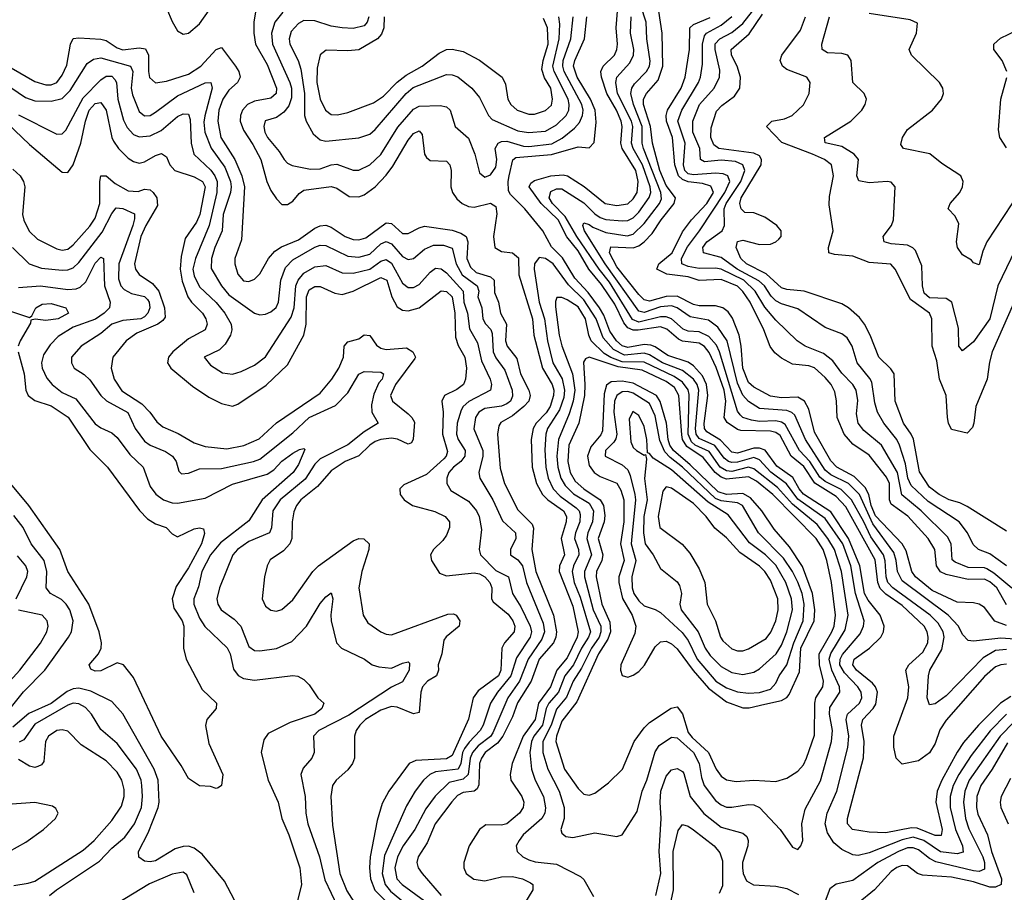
# Model space of a CAD drawing. Header units: inches. Extents: x 884549 to 1028252, y 526810 to 653624.
# Tile 478 of 656: x 941355 to 944942, y 591841 to 595019. Entities that reach past the tile are written whole.
import ezdxf

# ---------------------------------------------------------------- set-up
doc = ezdxf.new("R2010")
doc.units = ezdxf.units.IN
doc.header["$MEASUREMENT"] = 0
doc.layers.add('A9549', color=7, linetype='Continuous')

msp = doc.modelspace()

# ---------------------------------------------------------------- linework, layer by layer
at = {"layer": 'A9549', "color": 5}
for points, elevation in [([(941890, 595060.9), (941910, 595012), (941930, 594979.1), (941950, 594966.5), (941970, 594970.1), (942010, 595003.5), (942086.9, 595113.1)], 2420), ([(942213.4, 595046.6), (942208.4, 595011.6), (942208.2, 594970), (942214.4, 594930), (942256.5, 594856.5), (942290.4, 594770), (942289.2, 594750), (942270, 594733.9), (942210, 594721.9), (942184.2, 594710), (942166.2, 594690), (942158.9, 594670), (942158.1, 594650), (942170, 594617.2), (942204.7, 594564.7), (942233.4, 594510), (942255.5, 594430), (942270, 594397.1), (942290, 594367), (942310, 594346.3), (942330, 594345.6), (942350, 594358.7), (942373.6, 594386.4), (942390, 594398.4), (942490, 594411.7), (942510, 594405.6), (942555.7, 594375.7), (942590, 594373.9), (942610, 594381.6), (942650, 594410.1), (942690, 594452.4), (942714.6, 594485.4), (942770, 594580.6), (942790, 594604.3), (942810, 594614.8), (942821.3, 594601.3), (942829.6, 594530), (942837.3, 594517.3), (942850, 594505.8), (942910, 594503.5), (942921.8, 594490), (942926.4, 594470), (942925.6, 594410), (942931.5, 594390), (942947.3, 594367.3), (942966.8, 594350), (942990, 594338.9), (943010, 594336.9), (943070, 594350.4), (943090, 594339), (943092.7, 594312.7), (943080.5, 594230), (943086.5, 594190), (943110, 594175.5), (943150, 594169.7), (943172, 594152), (943173.9, 594090), (943223.2, 593930), (943228.5, 593870), (943259.6, 593750), (943294.6, 593690), (943300.5, 593670), (943300.1, 593650), (943287.3, 593610), (943272.7, 593587.3), (943236.2, 593550), (943225.4, 593530), (943218.2, 593490), (943221.9, 593390), (943237.4, 593330), (943259.4, 593290), (943279.3, 593270), (943335.6, 593230), (943346.5, 593210), (943345.4, 593190), (943328.1, 593130), (943340.2, 593070), (943321.4, 593030), (943320.4, 593010), (943370, 592882.7), (943389.8, 592790), (943385.7, 592770), (943350, 592695), (943311.2, 592650), (943288.6, 592590), (943244.8, 592530), (943232.3, 592470), (943189.5, 592410), (943148.6, 592310), (943142.2, 592270), (943144.4, 592250), (943184.4, 592190), (943191.4, 592170), (943189.1, 592150), (943176.3, 592130), (943130, 592090.8), (943110, 592085.3), (943053.6, 592086.4), (943030.1, 592069.9), (942992.4, 592010), (942972.6, 591950), (942973.4, 591930), (942981.3, 591910), (943009.4, 591889.4), (943050, 591882.9), (943110, 591897.3), (943150, 591898.8), (943186.5, 591890), (943215.9, 591875.9), (943224.1, 591870), (943223.9, 591850), (943166, 591754)], 2420), ([(942313.4, 595046.6), (942284.7, 595010), (942272.4, 594970), (942276.1, 594930), (942339.1, 594790), (942344.5, 594770), (942345, 594735), (942334.8, 594705.2), (942317.3, 594682.7), (942290, 594663.2), (942248.9, 594651.1), (942244.6, 594630), (942247.9, 594610), (942257.9, 594590), (942299.6, 594539.6), (942317.8, 594510), (942330, 594496.3), (942348.1, 594488.1), (942414.4, 594474.4), (942450, 594475.5), (942490, 594490.8), (942510, 594492.5), (942570, 594470.6), (942590, 594471.2), (942630, 594490.1), (942670, 594527.9), (942732.3, 594627.7), (942790, 594693), (942810, 594703.7), (942887.2, 594707.2), (942910, 594702), (942923.2, 594690), (942941.7, 594630), (942990, 594587.7), (943013, 594530), (943030, 594461.6), (943050, 594445.2), (943070, 594454.4), (943090, 594482.3), (943092.6, 594510), (943087.2, 594550), (943098.6, 594570), (943110, 594575.8), (943130, 594577), (943190, 594558.1), (943210, 594557.4), (943293, 594567), (943331.8, 594588.2), (943376.3, 594623.7), (943394.9, 594645.1), (943405.8, 594670), (943407.5, 594690), (943403.1, 594710), (943338.3, 594830), (943333.2, 594850), (943335.3, 594870), (943363.3, 594950), (943371.2, 595030)], 2440), ([(944950, 592671.7), (944930, 592670.2), (944910, 592661.9), (944870, 592627), (944730, 592468.1), (944707.4, 592432.6), (944690, 592383), (944670, 592349.5), (944630, 592320.3), (944570, 592307.7), (944548.6, 592330), (944540.1, 592370), (944539.9, 592410), (944591.1, 592550), (944594.1, 592590), (944582.8, 592650), (944594.6, 592670), (944644.8, 592715.2), (944663.5, 592750), (944665.2, 592770), (944660.8, 592790), (944649.6, 592810), (944570, 592885.5), (944510, 592927.5), (944490, 592948), (944481.3, 592970), (944471.9, 593051.9), (944364.8, 593244.8), (944330, 593282.8), (944251.3, 593331.3), (944212.1, 593392.1), (944166.1, 593430), (944124.9, 593504.9), (944110, 593516.1), (944090, 593520.4), (943982.8, 593522.8), (943970, 593526.3), (943932, 593552), (943922, 593570), (943927.3, 593630), (943920.9, 593670), (943892.7, 593752.7), (943866.5, 593806.5), (943850, 593828.5), (943830, 593841.2), (943770, 593848.9), (943755.1, 593855.1), (943712, 593892), (943690, 593900.6), (943608.2, 593888.2), (943590, 593888.2), (943570, 593897.5), (943555.4, 593915.4), (943523.5, 593983.5), (943475, 594055), (943428.5, 594110), (943390, 594177.2), (943348, 594228), (943316.1, 594290), (943254.8, 594350), (943210.7, 594410), (943216.7, 594423.3), (943230, 594433.3), (943289.6, 594450.4), (943334.4, 594454.4), (943350.6, 594450.6), (943411.5, 594411.5), (943487.9, 594350), (943530, 594342.6), (943570, 594348.7), (943590, 594366.8), (943603.9, 594390), (943608.7, 594430), (943599.5, 594470), (943549.4, 594550), (943545.2, 594570), (943550, 594630), (943546.2, 594650), (943529.2, 594690), (943493.7, 594750), (943474.1, 594810), (943471.8, 594830), (943480.9, 594850), (943522, 594890), (943530.9, 594910), (943533.1, 594930), (943527.4, 594990), (943533, 595050)], 2380), ([(945050, 592757.8), (944930, 592767), (944830, 592755.9), (944810, 592758.7), (944790, 592780.4), (944775.8, 592810), (944737.9, 592850), (944570, 592975.7), (944552.9, 593010), (944548.1, 593050), (944539.2, 593079.2), (944463.3, 593183.3), (944414, 593290), (944374.3, 593330), (944310, 593361.3), (944290, 593378.8), (944217.8, 593490), (944178.8, 593578.8), (944168.5, 593588.5), (944150, 593595.4), (944050, 593603.6), (944010, 593628.8), (943990, 593651.7), (943970, 593695.3), (943932.7, 593850), (943898.9, 593898.9), (943864.7, 593924.7), (943797.4, 593937.4), (943750.1, 593970.1), (943730, 593976.6), (943690, 593973), (943630, 593952.6), (943610, 593957.9), (943488.4, 594130), (943413.1, 594250), (943407, 594270), (943410, 594278.8), (943430, 594273.6), (943443.2, 594263.2), (943490, 594244), (943568.2, 594231.8), (943590, 594238.3), (943630, 594276.5), (943685.6, 594350), (943692.7, 594367.3), (943691.2, 594390), (943627.9, 594550), (943622.3, 594570), (943622.2, 594630), (943590.8, 594710), (943581.1, 594750), (943585.3, 594770), (943595, 594785), (943638.9, 594830), (943648.9, 594850), (943651.8, 594868.2), (943639.9, 594950), (943637.6, 595010), (943618.4, 595070)], 2340), ([(944950, 592812.9), (944908.1, 592828.1), (944870, 592878.5), (944850.7, 592890.7), (944830, 592895.9), (944770, 592897.9), (944679.9, 592939.9), (944618.6, 592990), (944605.8, 593010), (944584.3, 593084.3), (944570, 593110), (944472.8, 593212.8), (944457.4, 593250), (944449.1, 593290), (944435.6, 593315.6), (944394.9, 593354.9), (944331.4, 593390), (944310, 593413), (944250, 593516.4), (944230, 593601.2), (944214.3, 593630), (944190, 593644.4), (944130, 593642.5), (944090, 593648.5), (944030, 593680.4), (944010, 593697.7), (943990, 593750), (943983.8, 593830), (943975.8, 593870), (943951.8, 593931.8), (943935.8, 593955.8), (943916.1, 593970), (943890, 593977.6), (943830, 593977.1), (943810, 593981.5), (943750, 594012.7), (943710, 594010.6), (943650, 593994), (943630, 593999), (943610, 594018.2), (943530, 594118.7), (943503.4, 594170), (943508.3, 594191.7), (943590, 594188.8), (943610, 594195.8), (943630, 594209.8), (943659.1, 594240.9), (943691.6, 594290), (943739.9, 594350), (943744.5, 594370), (943710, 594415.7), (943687.4, 594470), (943660.1, 594570), (943653.5, 594630), (943627.1, 594710), (943627.6, 594730), (943638.7, 594750), (943680.5, 594799.5), (943698, 594850), (943695.8, 594970), (943683, 595050)], 2320), ([(944950, 593030.4), (944890, 593073.8), (944847.8, 593090), (944828.4, 593108.4), (944808.2, 593150), (944777.7, 593190), (944664.8, 593264.8), (944602.5, 593322.5), (944591, 593350), (944581.9, 593401.9), (944560.1, 593470), (944550.7, 593490.7), (944502.7, 593550), (944479.9, 593590), (944470, 593623.6), (944459.2, 593699.2), (944452.8, 593712.8), (944405.5, 593770), (944387.3, 593830), (944370, 593859.9), (944350, 593875.3), (944290, 593898), (944190, 593966.1), (944130, 593984.4), (944110, 593995.1), (944092.3, 594012.3), (944068.6, 594050), (944048.1, 594068.1), (943969.2, 594110), (943910, 594153.1), (943845.6, 594170), (943843.7, 594190), (943857.9, 594210), (943913.9, 594250), (943922.8, 594270), (943921.8, 594330), (943928.6, 594350), (943981.8, 594430), (943996.4, 594470), (943989.9, 594490), (943962.3, 594502.3), (943910, 594507.8), (943850, 594501.7), (943835.8, 594510), (943832.9, 594550), (943807.7, 594610), (943807.5, 594650), (943831.9, 594710), (943885.2, 594770), (943903.9, 594810), (943905.1, 594834.9), (943888.2, 594910), (943888.8, 594931.2), (943905.9, 594950), (943950, 594972.9), (943990, 595005.7), (944025.1, 595050)], 2240), ([(942627.4, 595030), (942621.2, 595010), (942610, 594997.1), (942570, 594987.1), (942530, 594989.3), (942490, 594995.5), (942430, 595015.1), (942390, 595015.6), (942370, 595005.4), (942343.8, 594976.2), (942336.4, 594950), (942339.6, 594930), (942369, 594870), (942379.1, 594839.1), (942392.2, 594750), (942392.5, 594670), (942398.2, 594650), (942423.9, 594603.9), (942450, 594582), (942470, 594577), (942590, 594588.5), (942630, 594602), (942650, 594619), (942762.9, 594750), (942788, 594772), (942910, 594819.1), (942930, 594818.5), (942950.6, 594810.6), (943001.6, 594770), (943030, 594736), (943063.1, 594670), (943075.6, 594655.6), (943170, 594614.7), (943208.1, 594608.1), (943270, 594612.6), (943310, 594635.9), (943345.4, 594670), (943355.2, 594690), (943357.2, 594710), (943352.9, 594730), (943301.9, 594830), (943297.3, 594850), (943319.7, 594950), (943322.3, 595002.3), (943318.8, 595030)], 2460), ([(942682.5, 595030), (942681.3, 594990), (942673.2, 594966.8), (942658.6, 594950), (942590, 594909.9), (942550, 594905.3), (942471.6, 594908.4), (942449, 594891), (942438, 594842), (942437.9, 594790), (942449.8, 594729.8), (942468.6, 594690), (942490, 594674.1), (942512.3, 594672.3), (942550, 594681.5), (942644, 594716), (942679.7, 594740.3), (942730, 594791.2), (942762.7, 594817.3), (942821.1, 594850), (942882.6, 594897.4), (942909.7, 594910.3), (942930, 594912.3), (942970, 594903.1), (943030, 594872.3), (943112.2, 594810), (943124.8, 594784.8), (943133.4, 594730), (943144.1, 594710), (943166.7, 594690), (943210, 594675), (943230, 594675), (943270, 594688.2), (943291.8, 594708.2), (943296.6, 594730), (943290, 594769.8), (943267.4, 594807.4), (943257.6, 594837.6), (943261.4, 594870), (943279.7, 594930), (943278.2, 594990), (943263, 595023)], 2480), ([(944965.4, 592554.6), (944928.6, 592530), (944848.3, 592450), (944793.7, 592386.3), (944770, 592351.9), (944714.3, 592250), (944698, 592210), (944693.2, 592170), (944715.6, 592070), (944712.1, 592047.9), (944690, 592048.3), (944625.1, 592074.9), (944604.6, 592075.4), (944510, 592057.8), (944450, 592060.6), (944388.9, 592070), (944371.1, 592090), (944371.2, 592110), (944428.8, 592331.2), (944431.5, 592390), (944421.6, 592450), (944426.5, 592470), (944464.6, 592510), (944473.5, 592526.5), (944480.5, 592570), (944473.4, 592590), (944462.5, 592602.5), (944404, 592650), (944389.9, 592670), (944395.6, 592690), (944451.4, 592730), (944491.9, 592770), (944502.2, 592790), (944504, 592810), (944490.2, 592850), (944445.7, 592905.7), (944433.3, 592930), (944415.8, 593030), (944374.6, 593130), (944310, 593227.1), (944210, 593291.3), (944194.4, 593310), (944172.1, 593352.1), (944112.8, 593392.8), (944070.9, 593450.9), (944050, 593458.4), (944030, 593458.5), (943970, 593440.6), (943950, 593444.5), (943908.3, 593488.3), (943858, 593518), (943849.6, 593530), (943848.6, 593548.6), (943862.5, 593650), (943857.5, 593690), (943842.2, 593722.2), (943810, 593758.4), (943790, 593771.8), (943715.7, 593795.7), (943670, 593828), (943654.1, 593834.1), (943630, 593835.8), (943570, 593825.3), (943550, 593831.6), (943529.6, 593849.6), (943504.3, 593884.3), (943483.4, 593943.4), (943467.3, 593970), (943425.8, 594025.8), (943377.9, 594077.9), (943332, 594152), (943292.3, 594192.3), (943260.9, 594250), (943195.1, 594330), (943142.5, 594382.5), (943136.2, 594396.2), (943134.2, 594430), (943138.3, 594450), (943151.7, 594508.3), (943162.8, 594517.2), (943292.3, 594527.7), (943390, 594555.8), (943430, 594552.6), (943448.3, 594571.7), (943454.6, 594645.4), (943451.3, 594690), (943434.4, 594730), (943386.2, 594810), (943372.9, 594850), (943377, 594870), (943413.1, 594950), (943421.7, 595030)], 2420), ([(944950, 592726), (944910, 592721.8), (944864.6, 592695.4), (944730, 592556.5), (944690, 592528.1), (944670, 592523.5), (944661.4, 592550), (944666, 592630), (944670.9, 592650), (944714.9, 592725.1), (944723.1, 592770), (944719.8, 592790), (944700.9, 592820.9), (944672.6, 592850), (944535.6, 592950), (944518.3, 592970), (944511.9, 592990), (944508.5, 593048.5), (944501.8, 593070), (944455.5, 593135.5), (944430, 593190.8), (944385.1, 593270), (944348, 593308), (944290, 593337.5), (944270, 593353.5), (944233.8, 593410), (944196.3, 593450), (944144.3, 593544.3), (944130, 593553.5), (944110, 593557.7), (944050, 593556), (944020.7, 593560.7), (943990, 593569.9), (943979.6, 593579.6), (943970, 593593.7), (943904.8, 593810), (943893.7, 593833.7), (943865, 593865), (943830, 593882.9), (943790, 593885.3), (943772.3, 593892.3), (943730, 593929.4), (943710, 593937.4), (943690, 593937.2), (943610, 593917.8), (943586.9, 593926.9), (943503.7, 594063.7), (943466.6, 594110), (943384.4, 594230), (943342.7, 594302.7), (943296.3, 594350), (943284.1, 594370), (943290, 594393.3), (943310, 594403.3), (943330, 594403.1), (943410, 594351.9), (943450, 594311.9), (943470, 594298.9), (943490, 594291.9), (943550, 594287), (943570, 594287.8), (943590, 594297.8), (943610, 594317.9), (943648.8, 594371.2), (943654.2, 594390), (943651.9, 594410), (943623.6, 594490), (943589.4, 594550), (943583.9, 594570), (943588.5, 594630), (943583.6, 594650), (943532.7, 594750), (943526.7, 594790), (943530.3, 594810), (943577.6, 594862.4), (943591.2, 594890), (943592.8, 594910), (943580.6, 594970), (943583, 595030)], 2360), ([(944950, 592887.9), (944914.8, 592950), (944890, 592972.3), (944870, 592981.7), (944810, 592980.4), (944730, 592998.8), (944710, 593007.9), (944695.2, 593030), (944688.7, 593090), (944664.9, 593130), (944590.8, 593210.8), (944530, 593254.7), (944523.7, 593270), (944523.6, 593330), (944513.2, 593353.2), (944450, 593433.6), (944390, 593473.6), (944358.6, 593510), (944333.7, 593570), (944330.6, 593630.6), (944324.1, 593664.1), (944311.1, 593690), (944290, 593716.6), (944250, 593751.7), (944230, 593758.4), (944170, 593764), (944130, 593786.3), (944106.2, 593806.2), (944089.2, 593829.2), (944066.6, 593890), (944016.8, 593990), (943990, 594029.1), (943970, 594048.2), (943910, 594073.1), (943830, 594069.5), (943790, 594082.5), (943712.2, 594092.2), (943676.5, 594110), (943683.8, 594130), (943731.7, 594170), (943770, 594246.7), (943801.9, 594290), (943858.1, 594350), (943882.3, 594390), (943872.8, 594412.8), (943842.3, 594422.3), (943790, 594429), (943770, 594436.6), (943754.8, 594450), (943742.1, 594490), (943733.4, 594590), (943711.1, 594650), (943709.6, 594670), (943715.5, 594690), (943764.2, 594770), (943779.6, 594810), (943795.6, 594910), (943796.3, 594990), (943810, 595001.3), (943870, 595027.2)], 2280), ([(944970, 592948.3), (944903.6, 593003.6), (944878.8, 593018.8), (944870, 593022.5), (944810, 593023.7), (944763.3, 593043.3), (944752, 593052), (944748, 593110), (944735.7, 593135.7), (944638.7, 593230), (944568.6, 593288.6), (944552.5, 593370), (944495.1, 593470), (944430, 593523.2), (944409.9, 593550), (944403.3, 593583.3), (944408, 593632), (944402.8, 593670), (944390.6, 593690.6), (944350, 593732.2), (944317, 593777), (944283.2, 593803.2), (944216.1, 593830), (944187.7, 593850), (944110, 593924.5), (944070, 593972.7), (944034.5, 594030), (943992.9, 594070), (943910, 594110.5), (943890, 594114.8), (943830, 594113.6), (943790, 594120.3), (943767.2, 594130), (943766.5, 594150), (943787.8, 594192.2), (943831.6, 594250), (943923.9, 594390), (943941.7, 594430), (943934.8, 594450), (943917.5, 594457.5), (943890, 594460.5), (943810, 594453.6), (943790, 594458.3), (943777.6, 594470), (943773.5, 594490), (943779.8, 594570), (943752.7, 594650), (943767.6, 594690), (943827.9, 594790), (943835.7, 594810), (943842.4, 594857.6), (943842.6, 594930), (943850, 594960.8), (943857, 594970), (943910, 594999), (943949.8, 595030.2)], 2260), ([(944950, 593156.5), (944806.6, 593246.6), (944779.6, 593259.6), (944741.4, 593270), (944705.2, 593290), (944670, 593316.7), (944632.9, 593372.9), (944610.9, 593490.9), (944602.9, 593510), (944574.5, 593550), (944544.8, 593630), (944540.9, 593730), (944528.2, 593748.2), (944484.9, 593790), (944453.9, 593870), (944432.6, 593910), (944414, 593934), (944375, 593970), (944350, 593983.8), (944212.9, 594030), (944150, 594036), (944130, 594042.5), (944074.1, 594094.1), (944003.2, 594130), (943982.4, 594150), (943964.9, 594190), (943970, 594211.8), (943990, 594216.5), (944050, 594200.9), (944090, 594201.5), (944110, 594209.8), (944120.4, 594219.6), (944128.9, 594230), (944129.6, 594250), (944113.5, 594270), (944070, 594300.1), (944030, 594315.2), (943996.5, 594316.5), (943983.6, 594330), (943978.4, 594350), (943983, 594370), (944056.6, 594490), (944058.1, 594510), (944050, 594523.4), (944030, 594533.4), (943902, 594550), (943883.5, 594563.5), (943873.3, 594590), (943874.2, 594625.8), (943894.1, 594685.9), (943913.5, 594706.5), (943959.4, 594740.6), (943979, 594770), (943980.9, 594810), (943968.6, 594850), (943947.6, 594890), (943946.8, 594910), (944012.3, 594967.7), (944060.6, 595039.4)], 2220), ([(945012.5, 594067.5), (944898.1, 593810), (944887.9, 593772.1), (944879.6, 593710), (944838.1, 593610), (944831.5, 593550), (944825.8, 593534.2), (944806.5, 593513.5), (944750, 593527), (944738.6, 593550), (944735, 593570), (944730.6, 593650), (944706.5, 593710), (944696.5, 593776.5), (944678.8, 593830), (944677.6, 593930), (944669, 593950), (944600.4, 594000.4), (944545, 594110), (944529.3, 594129.3), (944450, 594134.5), (944390, 594158.1), (944323.6, 594163.6), (944302.8, 594170), (944302.1, 594190), (944318.4, 594250), (944304.3, 594344.3), (944304.9, 594375.1), (944319.6, 594450), (944312.8, 594490), (944286.8, 594510), (944243.2, 594530), (944132.1, 594572.1), (944075.8, 594630), (944095.6, 594650), (944141.8, 594658.2), (944169.5, 594670.5), (944210.4, 594709.6), (944231.7, 594750), (944234.5, 594790), (944222.5, 594810), (944150, 594837.7), (944133.6, 594850), (944125.2, 594870), (944131.7, 594890), (944199.1, 594980.9), (944218.1, 595030)], 2180), ([(945013.8, 594246.2), (944918.2, 594050), (944888.9, 593930), (944830, 593845.7), (944790, 593813.3), (944776.9, 593830), (944775.8, 593895.8), (944751.4, 593990), (944730, 594004.1), (944670, 594006.7), (944650, 594022.7), (944644.2, 594050), (944642.2, 594122.2), (944618.5, 594178.5), (944608.8, 594188.8), (944590, 594197.7), (944530, 594202.7), (944504.4, 594210), (944500.4, 594230), (944531.4, 594270), (944538, 594290), (944544.8, 594410), (944530, 594426.9), (944515.3, 594430), (944450, 594425.2), (944412.1, 594432.1), (944404.7, 594450), (944411, 594510), (944395.4, 594530), (944350, 594557.7), (944289.8, 594570.2), (944287.3, 594590), (944383.5, 594650), (944423.5, 594690), (944435.8, 594710), (944439.7, 594730), (944431.6, 594750), (944389.8, 594790), (944384.1, 594870), (944372.4, 594890), (944350, 594896.5), (944298.4, 594898.4), (944278.2, 594910), (944277.4, 594930), (944305.7, 595030)], 2160), ([(945030, 594440.5), (944878.6, 594210), (944863.4, 594176.6), (944850, 594126), (944830, 594133.5), (944822.9, 594142.9), (944790, 594162.3), (944771.9, 594190), (944767.7, 594210), (944776.2, 594276.2), (944763.5, 594303.5), (944737.8, 594330), (944744.4, 594350), (944780.3, 594390), (944789.8, 594410), (944792.3, 594430), (944784.2, 594450), (944715, 594495), (944670.6, 594530.6), (944575.1, 594550), (944565.1, 594565.1), (944571.7, 594590), (944590, 594619.6), (944680.3, 594690), (944712.9, 594730), (944720.3, 594750), (944718.5, 594770), (944706, 594790), (944603.5, 594890), (944595.8, 594910), (944622.6, 594970), (944626.3, 595006.3), (944598.8, 595018.8), (944450, 595041.9)], 2140), ([(944951.3, 594830), (944934.4, 594870), (944903.5, 594910), (944904, 594930), (944927.8, 594952.2), (945049.6, 595010)], 2120), ([(941323.8, 594843.8), (941410, 594794.5), (941450, 594781.4), (941470, 594781.5), (941489.7, 594790.3), (941510, 594816.9), (941526.4, 594853.6), (941539.7, 594930), (941550, 594950.1), (941570, 594953.5), (941650, 594948.5), (941670, 594943), (941710, 594917), (941730, 594909.3), (941790, 594916.8), (941812.9, 594912.9), (941823.8, 594890), (941823.9, 594830), (941828.1, 594808.1), (941850, 594789.5), (941890, 594795), (941970, 594820.4), (942014.6, 594850), (942070, 594910.1), (942090, 594917.5), (942141.5, 594850), (942153.5, 594830), (942157.5, 594810), (942147.9, 594790), (942117.2, 594762.8), (942094.4, 594730), (942080.6, 594690), (942076.6, 594650), (942087.3, 594590), (942138.3, 594510), (942163.8, 594450), (942173.7, 594410), (942162.9, 594217.1), (942139.2, 594150), (942138.8, 594130), (942150, 594092.2), (942170, 594067.8), (942190, 594066), (942210, 594074), (942230, 594094), (942261.8, 594150), (942284, 594176), (942308.4, 594191.6), (942370, 594216.9), (942430, 594259.6), (942450, 594268.3), (942470, 594270.4), (942490, 594263.7), (942540.1, 594230), (942570, 594218.2), (942590, 594217.5), (942615.3, 594224.7), (942690, 594278.8), (942710, 594276.4), (942750, 594240.1), (942770, 594239.9), (942810, 594261.5), (942830, 594266.7), (942930, 594253.1), (942962.2, 594242.2), (942981.2, 594230), (942987.8, 594210), (942984.1, 594150), (942997.5, 594117.5), (943018.5, 594098.5), (943070, 594082.3), (943083.3, 594070), (943085, 594025), (943099.8, 593990), (943106.8, 593950), (943128.2, 593910), (943125.3, 593850), (943130.5, 593830.5), (943165.5, 593785.5), (943179.6, 593730), (943209.5, 593670), (943214.5, 593650), (943209.8, 593630), (943191.6, 593610), (943150, 593577), (943107.7, 593552.3), (943100.1, 593539.9), (943095.6, 593510), (943105.4, 593385.4), (943120.9, 593330), (943170, 593234.6), (943222.5, 593182.5), (943226.9, 593166.9), (943220.5, 593090), (943234.7, 593010), (943299.9, 592850), (943310.7, 592790), (943308.4, 592770), (943299.2, 592750), (943247.1, 592690), (943218.2, 592610), (943168.2, 592531.8), (943150, 592479.9), (943114.7, 592410), (943095.7, 592384.3), (943051, 592350), (943037.2, 592330), (943029.8, 592310), (943027.5, 592232.5), (943021.9, 592218.1), (943010.7, 592209.3), (942970, 592205.2), (942950, 592193.6), (942929.1, 592170.9), (942868.7, 592090), (942838.8, 592021.2), (942806.2, 591970), (942801.6, 591950), (942806.8, 591930), (942820.7, 591910), (942890, 591830.1)], 2380), ([(941292.6, 594792.6), (941375.9, 594735.9), (941410, 594723.7), (941470, 594722.5), (941510, 594732.6), (941538.7, 594761.3), (941600, 594860), (941624.1, 594875.9), (941650, 594880.7), (941758, 594850), (941766.5, 594830), (941761, 594770), (941765.2, 594745.2), (941790, 594685), (941810, 594669.2), (941830, 594670.6), (941850, 594681.8), (941930, 594741.9), (942030, 594789.6), (942051, 594791), (942056.5, 594770), (942029.5, 594669.5), (942026.1, 594646.1), (942028.7, 594610), (942051.8, 594551.8), (942101.8, 594481.8), (942122.4, 594430), (942125.4, 594410), (942123.1, 594390), (942095.9, 594310), (942092, 594250), (942065.4, 594190), (942054.1, 594150), (942052.6, 594112.6), (942090.4, 594050), (942116.6, 594016.6), (942210, 593950.1), (942230, 593944.3), (942250, 593946.2), (942270, 593954.8), (942289.4, 593970.6), (942298.2, 593990), (942306, 594070), (942323.3, 594116.7), (942350, 594144), (942430, 594191.1), (942450, 594197.6), (942470, 594197.2), (942550, 594158.3), (942590, 594154), (942630, 594165.3), (942670, 594202.8), (942690, 594211.2), (942710, 594203.4), (942750, 594156.4), (942770, 594145.2), (942790, 594149.5), (942830, 594183.6), (942861.9, 594198.1), (942898.3, 594198.3), (942930, 594186.6), (942945, 594130), (942966.3, 594090), (943022, 594050), (943027.2, 594030), (943024.5, 594010), (943038.9, 593970), (943042.2, 593930), (943051.5, 593911.5), (943071, 593891), (943075.9, 593875.9), (943079.4, 593810), (943090, 593787.7), (943122.6, 593742.6), (943149.1, 593670), (943150, 593647.8), (943142.4, 593630), (943130, 593619.6), (943110, 593611.7), (943050, 593603.2), (943028, 593590), (943016, 593570), (943008.8, 593528.8), (943041.9, 593450), (943042.3, 593430), (943027.2, 593370), (943031, 593350), (943078.5, 593270), (943113.7, 593193.7), (943160.6, 593150), (943163, 593130), (943142.9, 593090), (943143.5, 593070), (943170, 593051.8), (943186.4, 593030), (943201.6, 592970), (943261.5, 592821.5), (943266.7, 592790), (943257.4, 592762.6), (943207.1, 592690), (943175.7, 592610), (943133, 592550), (943078.5, 592421.5), (943070, 592408.8), (943024.8, 592375.2), (943004.1, 592350), (942996.2, 592330), (942988.3, 592270), (942970, 592253.6), (942919.4, 592240.6), (942869.1, 592190.9), (942834.9, 592145.1), (942794.8, 592070), (942752.3, 592010), (942731.4, 591970), (942721.6, 591930), (942728.9, 591890), (942747.7, 591870), (942829.7, 591810)], 2360), ([(941350, 594672.4), (941490, 594602.3), (941510, 594603), (941523, 594617), (941585.7, 594734.3), (941650, 594800.6), (941670, 594813.3), (941690, 594812.9), (941701.9, 594801.9), (941707.4, 594790), (941712.2, 594730), (941733.1, 594653.1), (941746.2, 594626.2), (941770, 594600.9), (941790, 594593), (941830, 594595.7), (941870, 594615.8), (941930, 594666.1), (941950, 594676.2), (941970, 594675.5), (941975.4, 594655.4), (941979.2, 594570), (941989.6, 594530), (942051.1, 594471.1), (942066.2, 594450), (942073.9, 594430), (942073.1, 594390), (942044.6, 594270), (941995.3, 594150), (941986.1, 594110), (941990, 594085.9), (942010, 594046.5), (942070, 593989.2), (942102.6, 593950), (942125.7, 593910), (942128, 593890), (942123.1, 593870), (942103.1, 593836.9), (942082.8, 593817.2), (942027.4, 593790), (942050, 593760.9), (942093.4, 593733.4), (942130, 593728.6), (942162.2, 593737.8), (942210, 593761.4), (942250, 593791), (942344.3, 593935.7), (942354.4, 593970), (942361.3, 594050), (942369.1, 594070.9), (942390, 594096), (942430, 594118.5), (942470, 594123.5), (942530, 594097.5), (942570, 594096.1), (942630, 594110.3), (942670, 594139.6), (942690, 594146.3), (942710, 594132.9), (942750, 594059.8), (942770, 594043.3), (942790, 594043.3), (942810, 594054.4), (942850, 594099.3), (942870, 594114.6), (942890, 594112), (942910, 594097.1), (942970.1, 594030), (942972.6, 593990), (942985.8, 593950), (942993.4, 593893.4), (943022.3, 593842.3), (943037.1, 593777.1), (943069.2, 593710), (943074.2, 593690), (943070.1, 593669.9), (942991, 593629), (942970.1, 593610), (942962.9, 593597.1), (942948.2, 593550), (942945.8, 593510), (942952.4, 593490), (942977.5, 593450), (942976.2, 593430), (942962.2, 593410), (942935.1, 593390), (942918.4, 593370), (942911.1, 593350), (942911.4, 593330), (942925, 593305), (942990, 593265.4), (943019.7, 593230), (943028.8, 593210), (943037.9, 593162.1), (943028.7, 593090), (943033.6, 593070), (943090, 593013.3), (943136, 592990), (943150.1, 592930), (943180.8, 592880.8), (943215.1, 592810), (943219.3, 592790), (943214.9, 592770), (943164.7, 592695.3), (943144, 592630), (943095.5, 592570), (943070, 592530), (943043.4, 592450), (943032.3, 592430), (942991.9, 592388.1), (942975.6, 592364.4), (942968.5, 592350), (942961.9, 592310), (942951.9, 592290), (942870, 592280.1), (942848.6, 592270), (942826.5, 592250), (942795.5, 592210), (942764.3, 592155.7), (942684.4, 591975.6), (942675.4, 591910), (942686.2, 591870), (942705.8, 591845.8), (942774.1, 591790)], 2340), ([(944950, 594552.3), (944926, 594590), (944921.4, 594618.6), (944929, 594730), (944951.2, 594808.8)], 2120), ([(941310, 594640.7), (941390, 594564.5), (941510, 594463.5), (941530, 594463.2), (941550, 594490.3), (941577.1, 594570), (941594.2, 594650), (941608.3, 594690), (941630, 594713.8), (941650, 594717.4), (941669.5, 594689.5), (941690.3, 594590.3), (941696.8, 594576.8), (941715.2, 594550), (941750, 594514.3), (941770, 594502.3), (941790, 594497.1), (941810, 594501.2), (941850, 594524.3), (941871.3, 594531.3), (941890, 594519.2), (941901.6, 594490), (941919.8, 594470), (941990, 594446.3), (942020.7, 594430), (942030, 594410), (942010.7, 594310), (941998.8, 594281.2), (941958.1, 594221.9), (941943.4, 594156.6), (941939.9, 594110), (941946.9, 594066.9), (941967.2, 594010), (941980.7, 593990), (942020.9, 593950), (942032.9, 593930), (942038.3, 593910), (942030.4, 593889.6), (941970, 593856.8), (941912.8, 593810), (941896.6, 593790), (941893.4, 593770), (941905, 593750), (941984, 593684), (942043.9, 593643.9), (942090, 593621.1), (942130, 593612), (942150, 593618.4), (942252.2, 593687.8), (942330, 593762.5), (942389.9, 593870), (942398.1, 593910), (942399.5, 594010), (942410, 594035.4), (942430, 594047.8), (942450, 594048), (942502.8, 594022.8), (942530, 594018.1), (942570, 594030.8), (942670, 594080.1), (942692.1, 594070), (942710.4, 594010), (942730, 593973.3), (942750, 593961.7), (942770, 593959.2), (942810.5, 593970), (942890, 594031.4), (942910, 594029.2), (942930, 594010.1), (942939.8, 593950), (942942.7, 593862.7), (942952.5, 593832.5), (942977, 593790), (942982.5, 593750), (942979, 593710), (942971.4, 593690), (942947.5, 593672.5), (942902.3, 593650), (942893, 593630), (942898.2, 593590), (942895, 593510), (942913.1, 593446.9), (942908.1, 593430), (942899.6, 593420.4), (942836.9, 593363.1), (942754.4, 593325.6), (942740.2, 593310), (942740.6, 593290), (942756.1, 593270), (942786.5, 593250), (942867.8, 593227.8), (942904.9, 593210), (942920.6, 593190), (942920.5, 593170), (942910, 593141.7), (942897, 593123), (942862.6, 593090), (942852.1, 593070), (942855.5, 593050), (942884, 593004), (942910, 592993.8), (943010, 593004.2), (943030, 593000.5), (943050, 592990.1), (943067.9, 592970), (943074.7, 592950), (943073.3, 592910), (943079.4, 592899.4), (943133.9, 592853.9), (943151.7, 592830), (943159.3, 592810), (943155.8, 592790), (943120.7, 592750), (943110.9, 592730), (943107.8, 592650), (943098.8, 592630), (943025.6, 592574.4), (943007.4, 592550), (942990, 592472), (942930, 592338.9), (942910, 592327.5), (942798.2, 592321.8), (942773.2, 592310), (942699.6, 592210), (942675, 592165), (942657.1, 592102.9), (942631.7, 591970), (942628.8, 591930), (942632.8, 591890), (942649.1, 591849.1), (942729.2, 591770)], 2320), ([(941330, 594474.2), (941356.3, 594450), (941369.2, 594430), (941373.9, 594410), (941365.5, 594310), (941370, 594288.7), (941388.8, 594248.8), (941419.8, 594219.8), (941490, 594184.7), (941510, 594179.3), (941530, 594183.4), (941550, 594199.8), (941610, 594267.3), (941630, 594296.4), (941646.7, 594350), (941646.2, 594430), (941650, 594450.8), (941670, 594450.1), (941702.4, 594422.4), (941750, 594395.9), (941786.6, 594393.4), (941810, 594402.1), (941830, 594399.9), (941840.9, 594390), (941854.8, 594370), (941857.4, 594342.6), (941814.9, 594270), (941796.7, 594230), (941772.7, 594130), (941776.8, 594110), (941790, 594090.9), (941838.4, 594058.4), (941861.8, 594030), (941882.3, 593970), (941884.3, 593935.7), (941876.4, 593923.6), (941858.6, 593910), (941782.1, 593877.9), (941742.2, 593850), (941694.7, 593790), (941688.3, 593750), (941698.4, 593710), (941727.2, 593667.2), (941799.6, 593619.6), (941828.9, 593590), (941854.1, 593554.1), (941876.8, 593536.8), (941932.6, 593512.6), (941990, 593478), (942030, 593464.6), (942110, 593455.9), (942171.2, 593468.8), (942227.1, 593492.9), (942290, 593550.8), (942450, 593658.6), (942492.6, 593710), (942517.1, 593750), (942534.1, 593790), (942536.8, 593830), (942550, 593846), (942590, 593857), (942610, 593871), (942630, 593869.3), (942654.4, 593834.4), (942670, 593822.5), (942690, 593817.9), (942764, 593824), (942786.7, 593810), (942796.5, 593790), (942794.6, 593785.4), (942724.5, 593690), (942706.1, 593650), (942712.6, 593630), (942770, 593583.6), (942784.1, 593570), (942792.9, 593552.9), (942788.8, 593491.2), (942782.3, 593477.7), (942770, 593473.4), (942731.7, 593491.7), (942710, 593494.8), (942670, 593490.4), (942650, 593482.6), (942630.1, 593470), (942590, 593431.1), (942540.1, 593410), (942490, 593376.6), (942440.4, 593319.6), (942379, 593270), (942363, 593250), (942353, 593227), (942347, 593190), (942346.7, 593130), (942339.4, 593110), (942315.6, 593084.4), (942267.4, 593052.6), (942256.6, 593030), (942247.1, 592990), (942237.7, 592910), (942250, 592883.1), (942269.3, 592869.3), (942290, 592865.2), (942310, 592871.3), (942350, 592906.2), (942422.8, 593010), (942443.7, 593030), (942570, 593121.7), (942590, 593129.2), (942608.6, 593128.6), (942628.4, 593110), (942626.9, 593090), (942600.9, 593010), (942590.1, 592949.9), (942606.3, 592850), (942622.8, 592822.8), (942670.2, 592790), (942690, 592781.2), (942710, 592778.8), (942914.4, 592854.4), (942935.5, 592855.5), (942945, 592850), (942958.9, 592830), (942956.1, 592810), (942908.1, 592771.9), (942900.3, 592759.7), (942893.2, 592710), (942879.8, 592670), (942881.1, 592650), (942873.2, 592630), (942841, 592610), (942822.3, 592590), (942816.5, 592570), (942810, 592495.8), (942790, 592490.9), (942730, 592515.5), (942710, 592517.6), (942670, 592505.1), (942615, 592470), (942594.3, 592450), (942580.7, 592430), (942574, 592410), (942574.3, 592330), (942567.9, 592310), (942550, 592287.1), (942508.4, 592250), (942495, 592230), (942488.6, 592190), (942494.6, 592085.4), (942521.3, 591910), (942546.3, 591846.3), (942595.3, 591770)], 2280), ([(941328.3, 594190), (941389.4, 594129.4), (941434.1, 594114.1), (941510, 594106.6), (941530, 594107.9), (941550, 594115.7), (941570, 594134.7), (941654.8, 594245.2), (941690, 594313.6), (941706.3, 594333.7), (941730, 594331.7), (941772.5, 594312.5), (941773.3, 594293.3), (941766.6, 594270), (941715.6, 594130), (941715, 594075), (941723.7, 594050), (941736, 594036), (941762.1, 594022.1), (941810, 594010.7), (941820, 594000), (941827, 593990), (941828.4, 593970), (941822.2, 593950), (941810, 593936.8), (941795.8, 593930), (941730, 593923.9), (941690.1, 593910), (941650, 593876), (941578.5, 593830), (941543.8, 593790), (941543.5, 593770), (941553.1, 593750), (941590, 593726.6), (941610, 593707.4), (941650, 593650.1), (941670.7, 593630.7), (941748.8, 593588.8), (941776, 593530), (941810, 593483.9), (941830, 593469.2), (941886.2, 593446.2), (941911, 593430), (941925.3, 593410), (941935, 593375), (941944.7, 593364.7), (941970, 593367.3), (942010, 593383.6), (942090, 593384.2), (942206.9, 593410), (942230, 593419), (942350, 593514.2), (942409.4, 593570.6), (942505.7, 593614.3), (942550, 593660.2), (942590, 593728.1), (942610, 593737.7), (942670, 593735.8), (942680.2, 593730), (942675.3, 593710), (942663.2, 593696.8), (942644.6, 593655.4), (942637, 593617), (942637.9, 593590), (942661.3, 593550), (942610, 593518.7), (942550, 593471.4), (942450, 593419.9), (942430, 593400.3), (942394.5, 593345.5), (942303.6, 593270), (942277.4, 593230), (942271.8, 593168.2), (942265.3, 593150), (942190, 593119.3), (942148.9, 593090), (942130.8, 593070), (942083.1, 592950), (942073, 592910), (942076.2, 592890), (942089.4, 592870), (942136, 592836), (942160.1, 592810), (942190, 592736.9), (942210, 592722.1), (942230, 592720.4), (942290, 592729.6), (942345.7, 592754.3), (942399.9, 592810), (942450, 592892.8), (942470, 592916.9), (942490, 592931.7), (942495.8, 592910), (942488.6, 592851.4), (942490.1, 592830), (942509.5, 592750), (942527.2, 592730), (942610.6, 592690.6), (942638.7, 592670), (942662.7, 592662.7), (942710, 592657.4), (942750, 592676), (942770, 592681.1), (942775.4, 592675.4), (942773.4, 592650), (942750, 592607.7), (942710, 592588), (942553.6, 592486.4), (942444.1, 592430), (942425, 592410), (942427.2, 592350), (942419.2, 592330), (942387.3, 592292.7), (942379.1, 592270), (942395.3, 592190), (942397.4, 592130), (942404.3, 592090), (942446.7, 591970), (942466.9, 591886.9), (942512.7, 591790)], 2260), ([(941350, 594043.6), (941430, 594049.8), (941530, 594036), (941561.1, 594038.9), (941575, 594045), (941596.1, 594063.9), (941630, 594131.9), (941650, 594154.1), (941659.5, 594150), (941664, 594050), (941684.7, 593990), (941682.5, 593970), (941662.9, 593950), (941631, 593929), (941550, 593899.5), (941494.5, 593865.5), (941465.4, 593834.6), (941441.7, 593798.3), (941433.7, 593770), (941437.1, 593750), (941453.1, 593713.1), (941473.2, 593690), (941510, 593661.8), (941558.9, 593638.9), (941630, 593547.8), (941650, 593532.4), (941690, 593514.5), (941710, 593498.1), (941756.2, 593436.2), (941805, 593390), (941830, 593318.8), (941851.2, 593291.2), (941878.6, 593270), (941910, 593259.7), (941930, 593258.4), (942030, 593276.8), (942130, 593327.4), (942255.9, 593364.1), (942280.2, 593379.8), (942310, 593411.6), (942350, 593440.6), (942374, 593454), (942390, 593457), (942393.5, 593453.5), (942370, 593399.8), (942351.5, 593370), (942238.6, 593270), (942190, 593194.5), (942086.5, 593113.5), (942050.4, 593070), (942018.7, 593010), (942005.8, 592954.2), (941989.3, 592910), (941989.3, 592890.7), (942010, 592839.1), (942029.5, 592809.5), (942111.2, 592731.2), (942121.2, 592710), (942134.3, 592654.3), (942151, 592631), (942170, 592619.6), (942210, 592613.3), (942350, 592630.8), (942368.1, 592628.1), (942390, 592616.4), (942410, 592597.1), (942441.3, 592550), (942463, 592530), (942455.2, 592510), (942430.1, 592490), (942340.8, 592459.2), (942260.4, 592419.6), (942243.9, 592396.1), (942234.5, 592350), (942260.5, 592250), (942296, 592170), (942309.6, 592110), (942335.3, 592050), (942375.1, 591930), (942381.1, 591870), (942367.1, 591810)], 2240), ([(944950.6, 592489.4), (944891.2, 592428.8), (944821, 592339), (944775.9, 592270), (944756.1, 592230), (944745.2, 592190), (944745.2, 592150), (944764.1, 592070), (944790.4, 592010), (944792.1, 591987.9), (944770, 591981.3), (944710, 591988.8), (944649.5, 592030), (944610, 592041.8), (944570, 592032.2), (944450, 591984.7), (944410, 591975.4), (944390, 591977.1), (944350, 591996.9), (944321.3, 592021.3), (944297.6, 592057.6), (944289.5, 592090), (944297, 592130), (944331.7, 592210), (944371.8, 592368.2), (944375.3, 592410), (944365.9, 592470), (944370.5, 592489.5), (944414.7, 592530), (944422.8, 592550), (944420.3, 592570), (944407.9, 592590), (944360.1, 592640.1), (944343.4, 592670), (944343.6, 592690), (944352.2, 592707.8), (944417, 592783), (944429.3, 592810), (944431.9, 592830), (944399.7, 592930), (944382.9, 593030), (944354.3, 593110), (944290, 593203), (944190, 593273.1), (944148.6, 593328.6), (944091.6, 593371.6), (944050, 593416.2), (944030, 593425.1), (943970, 593408.1), (943950, 593406.1), (943937.8, 593410), (943921.8, 593421.8), (943888, 593468), (943830, 593493.9), (943819, 593510), (943816.9, 593530), (943829.4, 593670), (943823.4, 593690), (943810.3, 593710.3), (943770, 593741.7), (943697.3, 593770), (943650, 593798.6), (943630, 593804.5), (943557.8, 593797.8), (943518.3, 593818.3), (943480.4, 593860.4), (943454.8, 593930), (943410, 593999.1), (943353.8, 594053.8), (943298.2, 594130), (943270, 594149.9), (943247, 594153), (943230.6, 594130), (943228.8, 594110), (943247.7, 593990), (943266.4, 593930), (943278.2, 593850), (943297.6, 593770), (943331, 593711), (943339.8, 593670), (943336.7, 593643.3), (943321.5, 593598.5), (943278.1, 593530), (943271.9, 593510), (943267.9, 593452.1), (943272.1, 593390), (943280, 593350), (943298.7, 593310), (943323.7, 593283.7), (943381.9, 593241.9), (943393.3, 593230), (943397.2, 593217.2), (943395.1, 593190), (943379.6, 593150), (943376.6, 593130), (943390.7, 593090), (943392.3, 593070), (943372.5, 593030), (943367.5, 593010), (943375.2, 592970), (943396.4, 592916.4), (943434.6, 592790), (943427.7, 592770), (943401.9, 592730), (943372.6, 592670), (943341.5, 592630), (943317.3, 592570), (943282.3, 592530), (943272.6, 592510), (943259.4, 592450), (943228.5, 592410), (943219.4, 592390), (943213.1, 592350), (943219.4, 592290), (943232.8, 592250), (943263.1, 592190), (943271, 592149), (943268.1, 592130), (943257, 592110), (943189.3, 592050.7), (943174.2, 592030), (943163.5, 592010), (943166.7, 591990), (943188.2, 591970), (943210, 591959.4), (943232.7, 591952.7), (943310, 591943.9), (943398.3, 591898.3), (943410, 591888.2), (943445.7, 591825.7)], 2440), ([(941310, 593961.5), (941390, 593934), (941399.5, 593940.5), (941414, 593970), (941436.6, 593983.4), (941470, 593985.8), (941522.4, 593970), (941532.7, 593950), (941494.9, 593930), (941450, 593924.2), (941411.7, 593928.3), (941394.9, 593925.1), (941394, 593914), (941356, 593850), (941348.9, 593830)], 2220), ([(941349.5, 593810), (941370.6, 593730), (941377.1, 593670), (941386, 593650), (941410, 593631.9), (941470, 593612.3), (941531.6, 593571.6), (941610, 593453.5), (941674.4, 593390), (941791.6, 593231.6), (941821, 593201), (941850, 593183.5), (941888, 593170), (941910, 593146.8), (941930, 593135.5), (941990, 593164.6), (942010, 593168.4), (942024.5, 593164.5), (942028.2, 593148.2), (942017.2, 593110), (941970, 593023.2), (941925.4, 592954.6), (941910.5, 592910), (941916.3, 592876.3), (941946.2, 592830), (941953.3, 592810), (941951, 592730), (941961.1, 592690), (942019.3, 592579.3), (942072.4, 592530), (942070.3, 592510), (942036.9, 592470), (942031.9, 592448.1), (942043.3, 592383.3), (942094.6, 592270), (942090.2, 592229.8), (942078, 592222), (942070, 592219.5), (942050, 592226.6), (942010, 592229.3), (941970, 592256), (941943, 592303), (941870, 592409.8), (941770, 592623), (941732.8, 592670), (941710, 592676.9), (941650, 592647.9), (941630, 592646.4), (941613.5, 592653.5), (941607.4, 592670), (941641.7, 592710), (941651.1, 592730), (941652.6, 592750), (941643.8, 592790), (941606.1, 592890), (941530, 593009), (941501.5, 593090), (941387.7, 593250), (941316.3, 593336.3)], 2220), ([(941310, 592498), (941368.7, 592571.3), (941446.2, 592650), (941532.5, 592770), (941543, 592790), (941549.9, 592830), (941537.3, 592870), (941524.5, 592890), (941507.5, 592907.5), (941466.4, 592930), (941451.3, 592950), (941453.2, 593010), (941444.2, 593050), (941397, 593110), (941366.8, 593170), (941333.5, 593213.5)], 2240), ([(941342.5, 592910), (941380.8, 592990), (941383.9, 593010), (941376.9, 593030), (941346.6, 593066.6)], 2260), ([(941305, 592595), (941355.6, 592650), (941430, 592748.8), (941453.6, 592790), (941457.9, 592810), (941454.9, 592830), (941437.1, 592850), (941350, 592868.2)], 2260), ([(942149.8, 591790), (942101.4, 591881.4), (942019.7, 591979.7), (941990, 592002.5), (941970, 592008.7), (941950, 592008.6), (941921.1, 591998.9), (941850, 591955.9), (941830, 591952.5), (941810, 591955), (941789.4, 591969.4), (941787.8, 591990), (941822.4, 592057.6), (941859.5, 592150), (941862.8, 592170), (941859.2, 592250), (941844.3, 592290), (941730, 592491.3), (941690, 592536.5), (941614.3, 592574.3), (941570, 592584.5), (941550, 592582.1), (941527.9, 592572.1), (941470, 592528.4), (941388.2, 592491.8), (941330, 592443)], 2240), ([(941462.9, 591830), (941488.7, 591850), (941646, 591954), (941690, 592002.1), (941737.8, 592042.2), (941773.2, 592090), (941798.3, 592150), (941802.3, 592190), (941799.8, 592230), (941797.1, 592250), (941780.5, 592290), (941710, 592383.2), (941650, 592433.6), (941616.4, 592490), (941594.7, 592514.7), (941570, 592527.7), (941550, 592529.6), (941530, 592523.1), (941410, 592453.3), (941370, 592396.4), (941352.6, 592387.4)], 2260), ([(944978.1, 592461.9), (944927.1, 592410), (944814.4, 592250), (944797.8, 592210), (944793.4, 592170), (944800.7, 592110), (944812.6, 592072.6), (944863.4, 591970), (944869.8, 591950), (944870, 591925.2), (944850, 591916.4), (944830, 591919.2), (944692.3, 591952.3), (944670, 591964.2), (944630, 591996.2), (944610, 592003.4), (944590, 592002.9), (944556.5, 591990), (944481, 591950), (944390, 591884.2), (944329.7, 591870.3), (944306.3, 591853.7), (944274.9, 591770)], 2460), ([(941333.6, 591866.4), (941385.8, 591874.2), (941410, 591882.3), (941585.6, 591994.4), (941626.2, 592030), (941690, 592102.4), (941725.5, 592154.5), (941735.1, 592190), (941735.2, 592215.2), (941726.9, 592250), (941710, 592279.3), (941670, 592319.7), (941578.6, 592378.6), (941530, 592428.2), (941510, 592433), (941490, 592430.4), (941459.2, 592410), (941448.8, 592390), (941442.1, 592317.9), (941434.5, 592305.5), (941421.1, 592298.9), (941410, 592296), (941390, 592300.1), (941350, 592324.5)], 2280), ([(944953.9, 592386.1), (944898.4, 592290), (944856.2, 592230), (944841.8, 592190), (944840.7, 592150), (944845.4, 592125.4), (944881, 592050), (944895.5, 591990), (944931.7, 591890), (944930.9, 591869.1), (944910, 591860.2), (944890, 591860.3), (944830, 591879.4), (944750, 591896.5), (944643.8, 591903.8), (944625.3, 591910), (944590, 591938.1), (944570, 591939), (944550, 591931.7), (944530, 591916.6), (944469.8, 591850.2), (944410, 591801.3)], 2480), ([(943672.1, 591830), (943690.2, 591910), (943685, 591990), (943691.8, 592110), (943688.1, 592170), (943691.1, 592210), (943710, 592263.9), (943730, 592286.9), (943750, 592292.4), (943770, 592281.1), (943774.1, 592274.1), (943798.2, 592190), (943847.6, 592127.6), (943910, 592078.3), (943990, 592056), (944004.1, 592044.1), (944009.5, 592030), (944007.1, 592010), (943988.7, 591950), (943987.7, 591930), (943990.2, 591910), (944002.4, 591882.4), (944028.3, 591868.3), (944110, 591863), (944150, 591854.7), (944192.9, 591832.9)], 2440), ([(944964.2, 592255.8), (944931, 592190), (944927.5, 592170), (944929.6, 592150), (944955.8, 592090)], 2520), ([(941316.1, 591990), (941376.8, 592023.2), (941441.1, 592070), (941485.6, 592110), (941494.7, 592130), (941486.7, 592146.7), (941474.4, 592154.4), (941410, 592168.7), (941310, 592160.9)], 2320), ([(943728.9, 591810), (943736.9, 591850), (943735.6, 591990), (943753.5, 592066.5), (943770, 592088.5), (943790, 592081.9), (943810, 592068.2), (943884.8, 592010), (943905.5, 591985.5), (943916, 591956), (943914.9, 591865.1), (943903.7, 591836.3)], 2420), ([(941990, 591838.9), (941964.3, 591904.3), (941950, 591914.7), (941910, 591907.1), (941828, 591872), (941710, 591800.1)], 2260)]:
    msp.add_lwpolyline(points, dxfattribs=dict(at, elevation=elevation))
for points, elevation in [([(943312, 594008), (943306.7, 593993.3), (943306.9, 593973.1), (943319.8, 593870), (943330, 593831.8), (943369.2, 593729.2), (943377.8, 593670), (943371.7, 593630), (943356.4, 593583.6), (943317.6, 593490), (943312.4, 593430), (943315.6, 593390), (943326.2, 593350), (943342.2, 593322.2), (943372.7, 593292.7), (943430, 593258.1), (943446, 593230), (943442, 593190), (943424.5, 593150), (943421.4, 593130), (943437.6, 593070), (943413.1, 593010), (943412.6, 592990), (943444.4, 592870), (943471.7, 592810), (943472.6, 592790), (943465.6, 592770), (943437.9, 592730), (943402.2, 592657.8), (943371.4, 592610), (943347.6, 592552.4), (943310, 592508), (943290.6, 592449.4), (943260.5, 592390), (943261.3, 592350), (943278.9, 592290), (943320.5, 592210), (943338.8, 592150), (943338.7, 592110), (943326, 592070), (943330, 592056.3), (943345, 592045), (943370, 592040.6), (943450, 592057.6), (943530, 592044.6), (943549.7, 592050.3), (943604.5, 592135.5), (943622.8, 592210), (943639.6, 592250), (943670, 592353.2), (943684.7, 592375.3), (943730, 592406.7), (943750, 592403.9), (943810.1, 592350), (943830.8, 592310), (943838.8, 592258.8), (943848.6, 592230), (943890, 592175.2), (943910, 592159.9), (943930, 592151.8), (943950, 592150.9), (944010, 592160.6), (944030, 592159.3), (944050, 592150.1), (944125.6, 592070), (944170, 592005.5), (944190, 591997.3), (944200.9, 592010), (944207.6, 592030), (944204.7, 592090), (944216.2, 592143.8), (944272.6, 592247.4), (944313.1, 592390), (944316.1, 592430), (944305.8, 592490), (944306.2, 592513.8), (944342.9, 592570), (944341.4, 592590), (944313.2, 592650), (944304.4, 592690), (944309.6, 592710.4), (944362.4, 592797.6), (944372.8, 592850), (944348.9, 593010), (944323.8, 593090), (944299.7, 593130), (944260.8, 593180.8), (944170, 593255.3), (944115.2, 593315.2), (944030, 593383.8), (944010, 593388.9), (943950, 593374.3), (943930, 593376.3), (943907, 593390), (943866.5, 593446.5), (943816.3, 593470), (943802.3, 593482.3), (943790.5, 593510), (943793.6, 593653.6), (943790, 593671.6), (943770, 593699.5), (943739.8, 593719.8), (943630, 593772.2), (943550, 593773), (943508.6, 593788.6), (943483.7, 593803.7), (943437.1, 593850), (943428.4, 593870), (943416.3, 593930), (943390, 593972.8), (943350, 593999.5), (943330, 594007.7)], 2460), ([(943430, 593789.6), (943416.5, 593783.5), (943408.6, 593771.4), (943414.4, 593690), (943412.6, 593650), (943392.1, 593550), (943355.6, 593470), (943351.4, 593410), (943360.5, 593370), (943378.3, 593338.3), (943410, 593310), (943470, 593271), (943481.4, 593250), (943486.6, 593213.4), (943484.6, 593190), (943462.5, 593130), (943479.9, 593070), (943475.3, 593050), (943456.1, 593010), (943454.6, 592990), (943475.4, 592890), (943505.2, 592825.2), (943507.4, 592790), (943497.1, 592762.9), (943464.2, 592710), (943384.9, 592535.1), (943330, 592464.7), (943310.3, 592410), (943308, 592390), (943340.3, 592290), (943390, 592219.8), (943410, 592198.2), (943430, 592195.1), (943450, 592202.6), (943499.9, 592240.1), (943550.7, 592289.3), (943593.9, 592390), (943630, 592440.7), (943650, 592459.8), (943728.6, 592511.4), (943750, 592516.6), (943770, 592491), (943790, 592423.4), (943804.7, 592404.7), (943864.1, 592350), (943892.5, 592290), (943910, 592264.6), (943930, 592250.2), (943965, 592245), (944030, 592249.7), (944110, 592244.5), (944150, 592257.3), (944190, 592282.4), (944210, 592305.8), (944222, 592330), (944250, 592413.4), (944251.7, 592530), (944255.6, 592550), (944280.5, 592590), (944283.9, 592610), (944268.3, 592670), (944267.8, 592710), (944314.3, 592790), (944322.2, 592810), (944327.6, 592850), (944313, 592970), (944296.1, 593050), (944282, 593090), (944257.1, 593130), (944098.4, 593290), (944039.1, 593339.1), (944010, 593354.3), (943930, 593346.1), (943910, 593353.1), (943889, 593370), (943844.8, 593424.8), (943785.3, 593465.3), (943770.1, 593490), (943767.4, 593507.4), (943756.6, 593650), (943740.2, 593680.2), (943710, 593702), (943622.8, 593742.8), (943534.7, 593754.7)], 2480), ([(943550, 593702.8), (943510, 593700.6), (943492.3, 593687.7), (943483.8, 593656.2), (943478.7, 593521.3), (943472.6, 593507.4), (943436.1, 593463.9), (943423.2, 593430), (943430, 593395.7), (943447.9, 593370), (943470, 593355.9), (943530, 593330.8), (943545.4, 593305.4), (943555.6, 593270), (943556, 593190), (943544.1, 593110), (943557.2, 593050), (943538.3, 592990), (943537.1, 592970), (943550.7, 592910.7), (943586.6, 592850), (943599.9, 592810), (943596.2, 592783.8), (943545, 592670), (943543.9, 592650), (943550, 592630.3), (943570, 592625.1), (943590, 592631.9), (943610, 592645.5), (943631.6, 592668.4), (943670, 592735), (943690, 592753.6), (943710, 592756.4), (943730, 592746.5), (943750, 592728.3), (943808.8, 592648.8), (943864.9, 592584.9), (943930, 592535.3), (943990, 592512.6), (944012.8, 592512.8), (944070, 592525.8), (944130, 592540.2), (944149.3, 592550.7), (944158.1, 592561.9), (944195.4, 592644.6), (944201.4, 592730), (944249.6, 592830), (944251.9, 592870), (944243.3, 592930), (944207.2, 593027.2), (944159.6, 593099.6), (944103.9, 593163.9), (944059.2, 593230), (944017.5, 593277.5), (943990, 593293.4), (943930, 593290), (943899.2, 593299.2), (943798, 593398), (943736.7, 593450), (943723.9, 593470), (943717.9, 593490), (943711.7, 593550), (943688.8, 593628.8), (943674.8, 593650), (943590, 593695.4)], 2520), ([(943570, 593664.9), (943550, 593663.8), (943530, 593650), (943522.5, 593630), (943519.9, 593590), (943530.3, 593510), (943527, 593493), (943519.9, 593480.1), (943489.1, 593450), (943487.9, 593430), (943550, 593397.5), (943570, 593379.6), (943579.3, 593359.3), (943595.8, 593290), (943598.7, 593270), (943583.3, 593123.3), (943583.2, 593110), (943599.9, 593050), (943585.4, 592990), (943586.3, 592950), (943592.4, 592930), (943610, 592902.7), (943630, 592884.2), (943670, 592871.6), (943690, 592859.8), (943767.9, 592787.9), (943790, 592758.7), (943823.7, 592690), (943891.2, 592610), (943930, 592585.5), (943970, 592571.8), (944010, 592566.8), (944050, 592568.7), (944090, 592581.1), (944110, 592603.2), (944121.9, 592630), (944150, 592670.1), (944175, 592750), (944208.8, 592830), (944213.4, 592890), (944205.4, 592930), (944190.1, 592970.1), (944170.1, 593010.1), (944137.7, 593057.7), (944046.6, 593150), (943988.6, 593250), (943970, 593259.5), (943910, 593266.4), (943890, 593274.8), (943770, 593390), (943724.4, 593424.4), (943704.9, 593444.9), (943687, 593487), (943670, 593576.2), (943650, 593621.5), (943590, 593658.8)], 2540), ([(943588.1, 593591.9), (943575.2, 593564.8), (943581.4, 593481.4), (943590, 593460.8), (943602.5, 593450), (943630, 593433.1), (943635.2, 593435.2), (943638.4, 593418.4), (943631.7, 593348.3), (943640.5, 593270), (943629.1, 593210), (943627.6, 593150), (943633.8, 593110), (943662.4, 593070), (943690, 593020.2), (943750, 592972.3), (943759, 592959), (943765.8, 592930), (943760.1, 592890), (943764.9, 592870), (943826.9, 592790), (943852.6, 592730), (943870, 592703.3), (943910, 592663.5), (943950, 592641.1), (943990, 592634.9), (944030, 592642.7), (944050, 592655), (944110.6, 592709.4), (944130, 592741.2), (944149.5, 592790), (944170.4, 592870), (944166.3, 592910), (944146.4, 592970), (944110, 593032.4), (944071.9, 593070), (944013.6, 593113.6), (943935.8, 593215.8), (943862.6, 593262.6), (943730, 593380.1), (943662.4, 593422.4), (943650, 593438.9), (943642.2, 593442.2), (943639.9, 593490), (943630, 593538), (943610, 593577.8)], 2560), ([(943710, 593318.3), (943697.9, 593302.1), (943681.1, 593210), (943687.4, 593170), (943768.9, 593108.9), (943795.8, 593075.8), (943830, 593018.9), (943851.3, 592970), (943860.1, 592890), (943890.4, 592830.4), (943908.4, 592770), (943917.2, 592757.2), (943950, 592727.9), (943970, 592720.6), (943990, 592720.9), (944010, 592727.7), (944073.9, 592766.1), (944091.7, 592788.3), (944110.2, 592829.8), (944118.8, 592870), (944116.5, 592910), (944090, 592978.5), (944070, 593009), (944050, 593028.4), (943979, 593079), (943930, 593131.9), (943887.6, 593167.6), (943855.5, 593210), (943810, 593257), (943730, 593312.5)], 2580)]:
    msp.add_lwpolyline(points, close=True, dxfattribs=dict(at, elevation=elevation))

doc.saveas('drawing.dxf')
